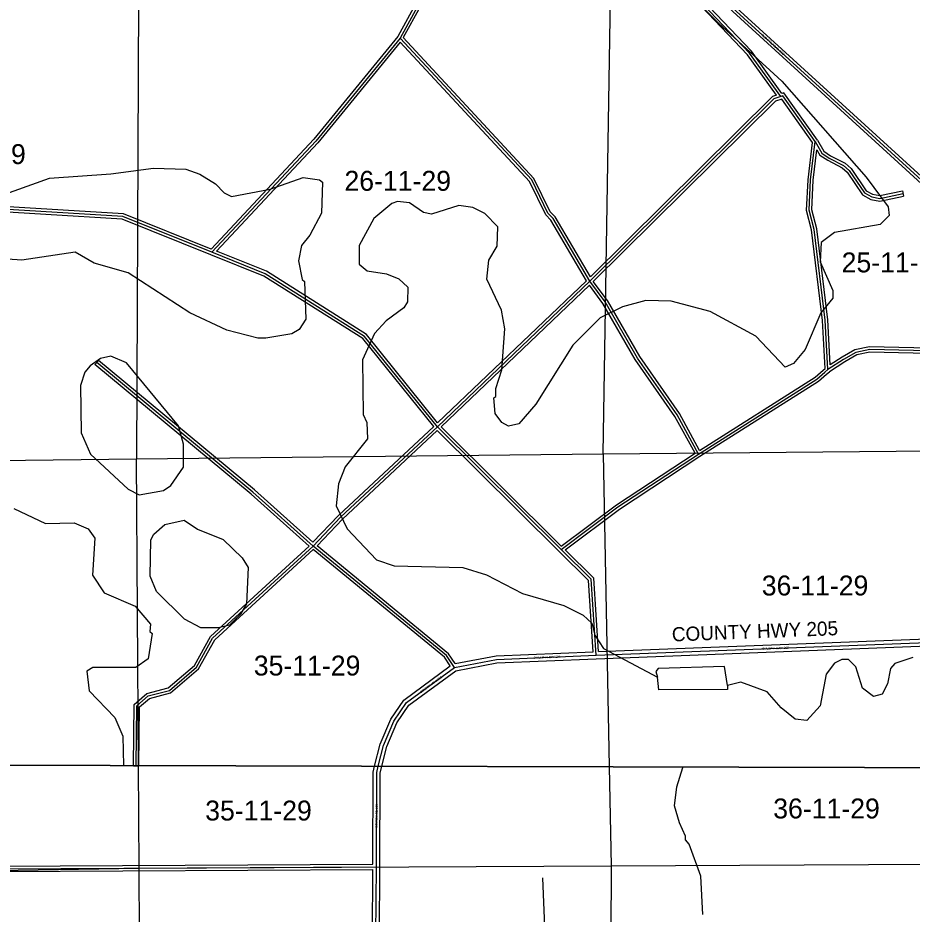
# Model space of a CAD drawing. Extents: x 457167 to 656239, y 1787309 to 1969297.
# Drawn here: x 541585 to 551687, y 1876691 to 1886820 of the extents above; entities that cross this region are included whole.
import ezdxf

# ---------------------------------------------------------------- set-up
doc = ezdxf.new("R2010")
doc.units = 0
for name, color, linetype in [('Level 1', 7, 'Continuous'), ('Level 2', 7, 'Continuous'), ('Level 22', 7, 'Continuous'), ('Level 23', 7, 'Continuous'), ('Level 28', 7, 'Continuous'), ('Level 31', 7, 'Continuous'), ('Level 32', 7, 'Continuous'), ('Level 34', 7, 'Continuous'), ('Level 5', 7, 'Continuous'), ('Level 63', 7, 'Continuous'), ('Level 7', 7, 'Continuous')]:
    doc.layers.add(name, color=color, linetype=linetype)

msp = doc.modelspace()

# ---------------------------------------------------------------- linework, layer by layer
at = {"layer": 'Level 1'}
for p, q in [((542947.277, 1887045.64), (542925.94, 1881835.961)), ((548198.615, 1881894.71), (548281.43, 1887077.143)), ((548198.615, 1881894.71), (553585.079, 1881941.241)), ((537671.105, 1881768.851), (542925.94, 1881835.961)), ((542925.94, 1881835.961), (548198.615, 1881894.71)), ((542946.993, 1878369.655), (542925.94, 1881835.961)), ((548198.615, 1881894.71), (548265.813, 1878355.436)), ((542954.028, 1877210.324), (542946.994, 1878369.655)), ((548265.814, 1878355.436), (548287.086, 1877234.754)), ((537692.566, 1877119.322), (542954.028, 1877210.324)), ((542954.028, 1877210.324), (548287.086, 1877234.754)), ((542972.405, 1871854.363), (542954.028, 1877210.324)), ((548287.086, 1877234.754), (548255.745, 1871925.19)), ((548287.086, 1877234.754), (553614.181, 1877265.232))]:
    msp.add_line(p, q, dxfattribs=at)
at = {"layer": 'Level 22'}
for p, q in [((545973.458, 1879081.098), (546516.397, 1879479.861)), ((545831.276, 1878873.154), (545973.458, 1879081.098)), ((545714.026, 1878598.226), (545831.276, 1878873.154)), ((545655.682, 1878362.413), (545714.026, 1878598.226)), ((545634.865, 1877226.452), (545637.733, 1878289.851)), ((545637.733, 1878289.851), (545655.683, 1878362.413)), ((545625.141, 1875884.293), (545634.865, 1877226.452))]:
    msp.add_line(p, q, dxfattribs=at)
for points in [[(548117.574, 1879617.351), (552152.698, 1879773.108), (552879.596, 1879774.353)], [(546516.397, 1879479.861), (546991.934, 1879570.461), (548117.574, 1879617.351)]]:
    msp.add_lwpolyline(points, dxfattribs=at)
at = {"layer": 'Level 23'}
for p, q in [((545944.285, 1879109.302), (546469.649, 1879495.155)), ((546002.63, 1879052.893), (546532.778, 1879442.261)), ((545796.03, 1878892.475), (545944.285, 1879109.302)), ((545866.523, 1878853.833), (546002.63, 1879052.893)), ((545675.97, 1878610.957), (545796.03, 1878892.475)), ((545752.083, 1878585.494), (545866.523, 1878853.833)), ((545614.503, 1878362.524), (545675.97, 1878610.957)), ((545696.862, 1878362.304), (545752.083, 1878585.494)), ((545594.946, 1877256.226), (545597.747, 1878294.798)), ((545597.747, 1878294.798), (545614.504, 1878362.524)), ((545677.721, 1878284.934), (545696.863, 1878362.304)), ((545674.866, 1877226.345), (545677.721, 1878284.934)), ((545585.142, 1875884.582), (545594.645, 1877196.222)), ((545665.141, 1875884.003), (545674.865, 1877226.162))]:
    msp.add_line(p, q, dxfattribs=at)
for points in [[(548144.958, 1879658.439), (552151.891, 1879813.107), (552879.527, 1879814.354)], [(548119.117, 1879577.381), (552153.505, 1879733.109), (552879.665, 1879734.352)], [(546523.955, 1879522.02), (546987.334, 1879610.305), (548084.986, 1879656.029)], [(546532.779, 1879442.261), (546996.535, 1879530.616), (548119.117, 1879577.381)]]:
    msp.add_lwpolyline(points, dxfattribs=at)
at = {"layer": 'Level 31'}
for p, q in [((548066.119, 1888392.548), (552134.28, 1884671.773)), ((546323.696, 1882197.925), (548045.568, 1883844.169)), ((550700.218, 1882814.336), (550735.295, 1882844.783)), ((547720.544, 1880810.526), (546323.696, 1882197.925)), ((543784.432, 1879810.941), (544919.723, 1880851.175)), ((542920.801, 1878366.997), (542920.826, 1878369.726)), ((540632.991, 1877198.036), (545634.865, 1877226.452))]:
    msp.add_line(p, q, dxfattribs=at)
for points in [[(545794.878, 1888574.511), (545849.11, 1888201.978), (545923.315, 1887914.116), (546008.993, 1887741.131), (546168.164, 1887468.291), (546285.967, 1887295.212), (545901.899, 1886592.339)], [(550203.978, 1885931.07), (549850.426, 1886422.996), (547990.704, 1888379.312)], [(545901.899, 1886592.339), (544949.01, 1885428.252), (543774.714, 1884171.041)], [(548045.568, 1883844.169), (547630.635, 1884553.754), (547572.28, 1884612.108), (547389.85, 1884987.921), (545901.899, 1886592.339)], [(550203.978, 1885931.07), (550126.616, 1885905.836), (548045.568, 1883844.169)], [(550592.157, 1885421.228), (550226.901, 1885939.004), (550203.978, 1885931.07)], [(550735.295, 1882844.783), (550703.48, 1883403.427), (550581.069, 1884429.244), (550523.478, 1884646.139), (550540.989, 1884987.912), (550592.157, 1885421.228)], [(550592.157, 1885421.228), (550666.217, 1885291.561), (550751.302, 1885236.046), (550912.642, 1885151.586), (550977.371, 1885096.129), (551148.099, 1884844.006), (551230.349, 1884797.591), (551321.269, 1884780.243), (551584.47, 1884834.774)], [(543774.714, 1884171.041), (542770.497, 1884575.193), (540170.075, 1884731.959), (539836.365, 1884716.276)], [(546323.696, 1882197.925), (545501.272, 1883217.474), (544377.7, 1883928.852), (543774.714, 1884171.041)], [(549274.105, 1881890.037), (549033.307, 1882332.556), (548585.065, 1882975.68), (548219.834, 1883610.204), (548045.568, 1883844.169)], [(552030.824, 1883053.858), (551207.985, 1883072.901), (551052.664, 1883039.886), (550912.478, 1882959.555), (550735.295, 1882844.783)], [(544919.723, 1880851.175), (544237.63, 1881461.597), (542474.409, 1882925.161)], [(549274.105, 1881890.037), (550609.978, 1882736.774), (550700.218, 1882814.336)], [(544919.723, 1880851.175), (545228.939, 1881175.71), (546323.696, 1882197.925)], [(547720.544, 1880810.526), (548363.564, 1881292.297), (549274.105, 1881890.037)], [(546516.397, 1879479.861), (546425.174, 1879613.586), (544919.723, 1880851.175)], [(548117.574, 1879617.351), (548061.537, 1880476.072), (547720.544, 1880810.526)], [(542920.825, 1878369.726), (542927.006, 1879046.624), (543055.225, 1879156.417), (543295.281, 1879219.325), (543601.795, 1879483.126), (543784.432, 1879810.941)]]:
    msp.add_lwpolyline(points, dxfattribs=at)
at = {"layer": 'Level 32'}
for p, q in [((548056.765, 1888360.446), (552114.033, 1884649.635)), ((548131.056, 1888373.811), (552154.527, 1884693.911)), ((551578.383, 1884864.151), (551590.556, 1884805.397)), ((546326.555, 1882242.164), (548007.71, 1883849.479)), ((546366.681, 1882197.515), (548041.777, 1883799.036)), ((542455.248, 1882902.076), (542493.57, 1882948.245)), ((550680.553, 1882836.992), (550704.506, 1882857.783)), ((550719.884, 1882791.679), (550753.371, 1882820.746)), ((547699.403, 1880789.241), (546323.055, 1882156.279)), ((547723.297, 1880850.075), (546366.681, 1882197.514)), ((543760.588, 1879829.781), (544875.03, 1880850.912)), ((543808.278, 1879792.099), (544920.79, 1880811.461)), ((542890.802, 1878367.271), (542890.826, 1878369.805)), ((542890.802, 1878367.271), (542950.8, 1878366.723)), ((542950.8, 1878366.723), (542950.826, 1878369.645)), ((540634.063, 1877168.04), (545594.645, 1877196.222)), ((540658.546, 1877228.181), (545594.945, 1877256.226))]:
    msp.add_line(p, q, dxfattribs=at)
for points in [[(545770.48, 1888533.868), (545819.656, 1888196.056), (545895.045, 1887903.601), (545982.564, 1887726.898), (546142.776, 1887452.273), (546250.843, 1887293.498), (545876.914, 1886609.177)], [(545828.09, 1888554.631), (545878.565, 1888207.901), (545951.586, 1887924.631), (546035.423, 1887755.365), (546193.551, 1887484.31), (546321.09, 1887296.926), (545938.582, 1886596.903)], [(550155.677, 1885946.87), (549827.265, 1886403.818), (547969.73, 1888357.833)], [(550215.292, 1885966.731), (549873.587, 1886442.176), (548050.995, 1888359.434)], [(545876.915, 1886609.177), (544926.416, 1885448.014), (543766.832, 1884206.551)], [(548051.937, 1883892.709), (547654.582, 1884572.235), (547597.063, 1884629.752), (547414.887, 1885005.043), (545938.582, 1886596.903)], [(545903.31, 1886546.698), (544971.603, 1885408.491), (543826.527, 1884182.561)], [(548007.71, 1883849.479), (547606.689, 1884535.274), (547547.495, 1884594.464), (547364.814, 1884970.798), (545903.31, 1886546.698)], [(550155.676, 1885946.87), (550110.554, 1885932.152), (548051.937, 1883892.709)], [(550213.537, 1885902.631), (550142.68, 1885879.518), (548085.193, 1883841.193)], [(550561.016, 1885413.328), (550215.392, 1885903.274), (550213.537, 1885902.631)], [(550617.498, 1885437.351), (550238.41, 1885974.734), (550215.292, 1885966.731)], [(550704.506, 1882857.783), (550673.581, 1883400.794), (550551.53, 1884423.59), (550493.276, 1884642.981), (550511.078, 1884990.441), (550561.016, 1885413.328)], [(550617.498, 1885437.351), (550688.676, 1885312.729), (550766.49, 1885261.957), (550929.574, 1885176.586), (550999.951, 1885116.289), (551168.986, 1884866.668), (551240.806, 1884826.138), (551321.028, 1884810.831), (551578.383, 1884864.151)], [(550762.312, 1882898.027), (550733.379, 1883406.06), (550610.607, 1884434.899), (550553.679, 1884649.296), (550570.9, 1884985.382), (550611.272, 1885327.271)], [(550611.272, 1885327.271), (550643.758, 1885270.392), (550736.114, 1885210.134), (550895.71, 1885126.587), (550954.791, 1885075.969), (551127.212, 1884821.345), (551219.891, 1884769.045), (551321.51, 1884749.655), (551590.556, 1884805.397)], [(543766.832, 1884206.551), (542777.172, 1884604.846), (540170.274, 1884762.002), (539864.31, 1884747.621)], [(543763.513, 1884143.21), (542763.823, 1884545.541), (540169.877, 1884701.916), (539869.016, 1884687.776)], [(546326.555, 1882242.164), (545521.51, 1883240.169), (544391.429, 1883955.668), (543826.526, 1884182.56)], [(546282.826, 1882200.807), (545481.035, 1883194.779), (544363.971, 1883902.036), (543763.532, 1884143.202)], [(549234.552, 1881899.958), (549007.748, 1882316.761), (548559.712, 1882959.59), (548194.716, 1883593.703), (548041.777, 1883799.036)], [(549285.13, 1881932.543), (549058.867, 1882348.351), (548610.419, 1882991.769), (548244.951, 1883626.705), (548085.193, 1883841.194)], [(552036.967, 1883083.725), (551205.175, 1883102.976), (551041.827, 1883068.253), (550896.853, 1882985.179), (550762.313, 1882898.028)], [(544918.063, 1880892.921), (544257.22, 1881484.326), (542493.57, 1882948.245)], [(552024.681, 1883023.991), (551210.794, 1883042.827), (551063.5, 1883011.519), (550928.102, 1882933.931), (550753.372, 1882820.746)], [(544875.03, 1880850.912), (544218.039, 1881438.869), (542455.248, 1882902.076)], [(549285.13, 1881932.543), (550592.075, 1882760.947), (550680.663, 1882837.088)], [(549290.569, 1881864.956), (550627.88, 1882712.601), (550719.773, 1882791.584)], [(544918.062, 1880892.921), (545207.823, 1881197.039), (546282.826, 1882200.807)], [(544963.711, 1880853.849), (545250.055, 1881154.38), (546323.055, 1882156.278)], [(547723.297, 1880850.075), (548346.322, 1881316.865), (549234.552, 1881899.958)], [(547766.502, 1880807.471), (548380.806, 1881267.73), (549290.569, 1881864.956)], [(546523.955, 1879522.02), (546447.539, 1879634.037), (544963.711, 1880853.85)], [(546469.648, 1879495.156), (546402.809, 1879593.136), (544920.79, 1880811.461)], [(548084.987, 1879656.029), (548032.347, 1880462.681), (547699.537, 1880789.108)], [(548144.958, 1879658.439), (548090.727, 1880489.464), (547766.502, 1880807.471)], [(542890.825, 1878369.805), (542897.131, 1879060.539), (543040.95, 1879183.691), (543280.968, 1879246.587), (543578.183, 1879502.386), (543760.587, 1879829.781)], [(542950.825, 1878369.645), (542956.881, 1879032.709), (543069.5, 1879129.145), (543309.595, 1879192.061), (543625.407, 1879463.866), (543808.279, 1879792.099)]]:
    msp.add_lwpolyline(points, dxfattribs=at)
at = {"layer": 'Level 5'}
msp.add_line((547562.642, 1875876.304), (547516.52, 1877101.901), dxfattribs=at)
for points in [[(549600.379, 1879272.848), (549567.715, 1879489.692), (548817.352, 1879467.103), (548792.242, 1879433.821), (548808.724, 1879367.101)], [(549600.379, 1879272.848), (549600.21, 1879231.166), (548824.936, 1879225.317), (548808.724, 1879367.101)]]:
    msp.add_lwpolyline(points, dxfattribs=at)
at = {"layer": 'Level 63'}
for points in [[(536942.563, 1878385.707), (576708.29, 1878279.4), (576805.546, 1923734.416), (537088.612, 1923840.983), (536942.563, 1878385.707)], [(536796.8, 1832931.691), (576611.22, 1832825.663), (576708.291, 1878279.4), (536942.564, 1878385.707), (536796.8, 1832931.691)]]:
    msp.add_lwpolyline(points, dxfattribs=at)
at = {"layer": 'Level 7'}
msp.add_line((542778.291, 1878370.106), (542778.306, 1878369.411), dxfattribs=at)
for points in [[(548435.718, 1887829.747), (549499.343, 1886759.286), (550214.176, 1886106.729), (551169.35, 1885019.935), (551418.359, 1884685.69), (551426.4, 1884585.628), (551326.04, 1884485.914)], [(541340.059, 1884793.056), (541940.955, 1885007.869), (542633.037, 1885055.699), (543116.735, 1885120.816), (543483.531, 1885111.311), (543641.725, 1885052.431), (543816.43, 1884943.501), (543916.144, 1884843.14), (543999.375, 1884801.19), (544433.122, 1884883.187), (544808.686, 1885015.355), (544992.02, 1884989.756), (545025.261, 1884964.656), (545015.816, 1884614.528), (544881.648, 1884364.891), (544789.558, 1884248.476), (544755.66, 1884073.511), (544796.655, 1883864.967), (544821.595, 1883839.867), (544836.902, 1883414.677), (544761.512, 1883298.193), (544677.992, 1883248.441), (544386.057, 1883199.366), (544386.057, 1883199.366), (544294.355, 1883199.666), (543944.518, 1883292.473), (543528.328, 1883485.552), (542829.519, 1883937.975), (542446.4, 1884047.582), (542230.054, 1884173.322), (541629.545, 1884083.553), (541354.51, 1884101.1)], [(551326.04, 1884485.914), (550808.902, 1884395.886), (550658.451, 1884279.631), (550649.435, 1884062.916), (550790.102, 1883737.34), (550789.843, 1883653.977), (550655.934, 1883487.681), (550479.536, 1883071.45), (550345.626, 1882913.484), (550253.805, 1882872.092), (549921.495, 1883223.266), (549405.521, 1883500.036), (548964.061, 1883618.184), (548680.656, 1883627.401), (548413.663, 1883553.256), (548163.15, 1883428.999), (547853.73, 1883121.528), (547434.792, 1882455.966), (547242.333, 1882231.499), (547125.531, 1882206.887), (547050.639, 1882248.797), (546975.936, 1882349.058), (546959.813, 1882524.192), (546984.893, 1882540.793), (546985.182, 1882632.496), (547052.53, 1882840.681), (547087.373, 1883307.413), (547046.38, 1883515.957), (546880.761, 1883866.603), (546906.458, 1884083.289), (546998.677, 1884241.384), (547007.704, 1884458.099), (546858.14, 1884608.641), (546724.955, 1884675.761), (546566.663, 1884701.26), (546257.889, 1884602.203), (546166.257, 1884619.162), (546008.192, 1884728.063), (545874.88, 1884745.161), (545808.129, 1884720.381), (545607.498, 1884554.274), (545439.79, 1884246.385), (545439.143, 1884037.98), (545530.575, 1883962.659), (545747.22, 1883928.591), (545888.744, 1883869.811), (545988.486, 1883777.781), (545987.96, 1883611.056), (545946.05, 1883544.494), (545745.488, 1883395.098), (545611.688, 1883253.803), (545477.33, 1882954.114), (545483.7, 1882337.2), (545525.092, 1882245.368), (545532.835, 1882061.934), (545281.705, 1881745.963), (545206.087, 1881554.457), (545180.26, 1881304.471), (545304.487, 1881045.616), (545636.798, 1880694.442), (545836.673, 1880627.093), (546611.886, 1880607.942), (546878.392, 1880523.724), (547286.183, 1880314.014), (547752.593, 1880179.126), (547968.979, 1880070.026), (548068.711, 1879978.036), (548101.634, 1879844.523), (548201.218, 1879694.181), (548808.724, 1879367.101)], [(541537.168, 1881274.455), (541895.106, 1881106.586), (542220.252, 1881113.88), (542378.416, 1881046.69), (542453.079, 1880938.058), (542426.765, 1880521.338), (542559.49, 1880320.845), (542909.129, 1880169.646), (543083.535, 1879969.013), (543074.946, 1879885.681), (543099.887, 1879860.611), (543057.29, 1879577.303), (542915.25, 1879477.729), (542431.741, 1879479.263), (542364.921, 1879437.811), (542389.205, 1879212.626), (542680.035, 1878911.603), (542771.05, 1878702.899), (542778.29, 1878370.106)], [(551693.8, 1879591.261), (551493.538, 1879525.187), (551443.318, 1879467.006), (551409.42, 1879292.031), (551350.67, 1879175.527), (551250.57, 1879150.846), (551125.815, 1879242.936), (551051.58, 1879484.951), (550968.478, 1879568.572), (550893.447, 1879568.801), (550809.956, 1879527.379), (550717.836, 1879402.635), (550650, 1879044.396), (550499.42, 1878878.16), (550366.108, 1878895.258), (550208.113, 1879020.789), (550050.308, 1879204.711), (549750.56, 1879314.041), (549600.379, 1879272.848)], [(549324.195, 1876687.667), (549300.591, 1877121.224), (549168.355, 1877480.107), (549126.803, 1877530.258), (549126.933, 1877571.938), (549060.731, 1877722.22), (549002.997, 1877914.151), (549028.696, 1878130.796), (549096.075, 1878347.34)]]:
    msp.add_lwpolyline(points, dxfattribs=at)
for points in [[(542954.86, 1881428.306), (543230.124, 1881477.441), (543313.645, 1881535.533), (543456.054, 1881743.48), (543456.87, 1882001.906), (543399.205, 1882210.511), (542809.574, 1882921), (542634.78, 1882996.59), (542517.968, 1882971.937), (542400.997, 1882888.964), (542342.417, 1882814.131), (542291.909, 1882664.237), (542298.547, 1882130.685), (542406.133, 1881888.571), (542830.017, 1881495.386), (542954.86, 1881428.306)], [(543650.275, 1879925.539), (543467.2, 1880026.159), (543151.41, 1880335.623), (543076.966, 1880510.916), (543086.61, 1880919.356), (543120.15, 1880985.948), (543245.55, 1881093.932), (543462.463, 1881143.236), (543612.187, 1881042.736), (543903.605, 1880925.076), (544119.661, 1880715.984), (544185.995, 1880607.382), (544168.01, 1880198.972), (544100.961, 1880082.458), (543975.52, 1879957.834), (543850.349, 1879924.881), (543650.275, 1879925.539)]]:
    msp.add_lwpolyline(points, close=True, dxfattribs=at)

# ---------------------------------------------------------------- texts
at = {"layer": 'Level 2'}
for s, p in [('27-11-29', (540469.197, 1885167.853)), ('26-11-29', (545273.598, 1884866.244)), ('25-11-29', (550891.118, 1883943.96)), ('36-11-29', (549988.451, 1880292.321)), ('35-11-29', (544249.5, 1879387.676)), ('36-11-29', (550117.971, 1877772.289)), ('35-11-29', (543700.38, 1877749.118))]:
    msp.add_text(s, height=225, dxfattribs=at).set_placement(p)
at = {"layer": 'Level 28'}
msp.add_text('COUNTY HWY 205', height=160, rotation=2.2098027, dxfattribs=at).set_placement((548975.681, 1879771.686))
at = {"layer": 'Level 34'}
for s, rotation, p in [('OLD RAILROAD BED', 317.5530695, (549982.995, 1886622.418)), ('COUNTY HWY 205', 2.2098027, (549992.102, 1879677.202)), ('COUNTY HWY 205', 2.3846667, (547411.776, 1879575.441)), ('COUNTY HWY 205', 36.2945166, (546136.57, 1879185.39)), ('COUNTY RD 205', 89.8449028, (545648.542, 1877663.622))]:
    msp.add_text(s, height=25, rotation=rotation, dxfattribs=at).set_placement(p)

doc.saveas('drawing.dxf')
